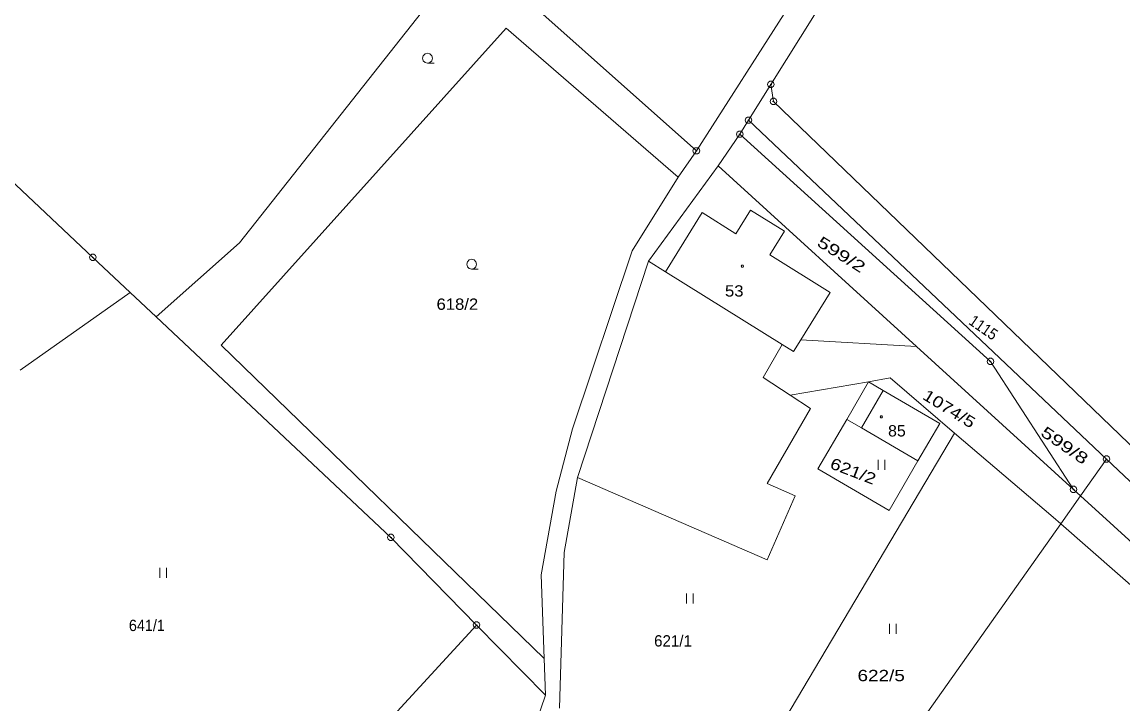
# Model space of a CAD drawing. Extents: x -687390 to -684106, y -954833 to -951648.
# Drawn here: x -687041.5 to -686876.1, y -953119.1 to -953016.7 of the extents above; entities that cross this region are included whole.
import ezdxf
from ezdxf.enums import TextEntityAlignment as Align

# ---------------------------------------------------------------- set-up
doc = ezdxf.new("R2010")
doc.units = 0
doc.header["$LTSCALE"] = 0.68
for name, color, linetype, lineweight in [('1', 7, 'Continuous', 13), ('3', 7, 'Continuous', 13), ('4', 7, 'Continuous', 13), ('5', 7, 'Continuous', 13), ('8', 7, 'Continuous', 13)]:
    doc.layers.add(name, color=color, linetype=linetype, lineweight=lineweight)
doc.layers.add('2', color=7, linetype='Continuous')

msp = doc.modelspace()

# ---------------------------------------------------------------- linework, layer by layer
at = {"layer": '1'}
for p, q in [((-686974.1, -953005.83), (-687008.85, -953049.84)), ((-686940.23, -953036.04), (-686926.22, -953014.19)), ((-687053.63, -953030.68), (-687030.9, -953052.02)), ((-686878.63, -953082.32), (-686932.39, -953031.43)), ((-686936.96, -953038.28), (-686933.71, -953033.53)), ((-686896.06, -953067.66), (-686933.71, -953033.53)), ((-686942.98, -953040), (-686940.23, -953036.04)), ((-687021.38, -953060.97), (-687008.85, -953049.84)), ((-687025.27, -953057.31), (-687030.9, -953052.02)), ((-686949.89, -953051.02), (-686958.82, -953077.75)), ((-687041.8, -953068.98), (-687025.27, -953057.31)), ((-686930.22, -953070.06), (-686927.34, -953065.09)), ((-686927.34, -953065.09), (-686925.64, -953066.16)), ((-686925.64, -953066.16), (-686924.55, -953064.41)), ((-686924.55, -953064.41), (-686907.16, -953065.4)), ((-686883.56, -953086.88), (-686896.06, -953067.66)), ((-686911.13, -953070.13), (-686914.37, -953070.73)), ((-686911.13, -953070.13), (-686901.43, -953078.42)), ((-686926.12, -953072.73), (-686914.37, -953070.73)), ((-686917.64, -953076.35), (-686914.37, -953070.73)), ((-686914.37, -953070.73), (-686912.15, -953072.03)), ((-686912.15, -953072.03), (-686903.67, -953076.99)), ((-686923.09, -953074.71), (-686929.59, -953086)), ((-686921.97, -953083.8), (-686917.64, -953076.35)), ((-686917.64, -953076.35), (-686915.42, -953077.64)), ((-686906.94, -953082.6), (-686903.67, -953076.99)), ((-686958.82, -953077.75), (-686961.29, -953087.14)), ((-686901.43, -953078.42), (-686938.75, -953141.17)), ((-686915.42, -953077.64), (-686906.94, -953082.6)), ((-686886.63, -953091.02), (-686901.43, -953078.42)), ((-686921.97, -953083.8), (-686911.26, -953090.03)), ((-686911.26, -953090.03), (-686906.94, -953082.6)), ((-686878.63, -953082.32), (-686841.73, -953117.26)), ((-686958.07, -953085.06), (-686960.07, -953096.32)), ((-686963.55, -953099.71), (-686961.29, -953087.14)), ((-686925.4, -953087.83), (-686929.59, -953086)), ((-686882.52, -953087.82), (-686883.56, -953086.88)), ((-686848.93, -953118.48), (-686882.52, -953087.82)), ((-686885.49, -953092.02), (-686886.63, -953091.02)), ((-686851.84, -953121.63), (-686885.49, -953092.02)), ((-686986.12, -953094.08), (-686973.25, -953107.24)), ((-686960.79, -953119.7), (-686960.07, -953096.32)), ((-686963.55, -953099.71), (-686963.11, -953112.28))]:
    msp.add_line(p, q, dxfattribs=at)
for points in [[(-686940.23, -953036.04), (-686974.1, -953005.83), (-687015.99, -952968.71), (-687040.42, -952941.36)], [(-686903.84, -952977.29), (-686910.44, -952992.44), (-686915.44, -953004.28), (-686929.03, -953026.05)], [(-686962.91, -953117.79), (-686963.11, -953112.28), (-687011.62, -953065.23), (-686968.83, -953017.58), (-686942.98, -953040), (-686949.89, -953051.02)], [(-686929.03, -953026.05), (-686932.39, -953031.43), (-686933.71, -953033.53)], [(-686929.03, -953026.05), (-686928.66, -953028.62), (-686839.29, -953114.56), (-686828.23, -953122.48), (-686830.67, -953125.93)], [(-686958.07, -953085.06), (-686947.43, -953052.6), (-686936.96, -953038.28)], [(-686883.56, -953086.88), (-686907.16, -953065.4), (-686936.96, -953038.28)], [(-687025.27, -953057.31), (-687021.38, -953060.97), (-686986.12, -953094.08)], [(-686930.22, -953070.06), (-686926.12, -953072.73), (-686923.09, -953074.71)], [(-686927.73, -953151.78), (-686885.49, -953092.02), (-686882.52, -953087.82), (-686878.63, -953082.32)], [(-686958.07, -953085.06), (-686929.59, -953097.45), (-686925.4, -953087.83)], [(-686973.25, -953107.24), (-687008.47, -953145.56), (-686992.5, -953158.87)], [(-686973.25, -953107.24), (-686962.91, -953117.79), (-686967.94, -953132.58)]]:
    msp.add_lwpolyline(points, dxfattribs=at)
at = {"layer": '3'}
for p, q in [((-686912.9, -953082.44), (-686912.9, -953083.94)), ((-686911.9, -953083.94), (-686911.9, -953082.44)), ((-687020.82, -953098.65), (-687020.82, -953100.15)), ((-687019.82, -953100.15), (-687019.82, -953098.65)), ((-686941.72, -953102.52), (-686941.72, -953104.02)), ((-686940.72, -953104.02), (-686940.72, -953102.52)), ((-686911.21, -953107.05), (-686911.21, -953108.55)), ((-686910.21, -953108.55), (-686910.21, -953107.05))]:
    msp.add_line(p, q, dxfattribs=at)
for points in [[(-686980.61, -953022.86), (-686980.99, -953022.76), (-686981.26, -953022.49), (-686981.36, -953022.12), (-686981.26, -953021.75), (-686980.99, -953021.48), (-686980.62, -953021.38), (-686980.25, -953021.48), (-686979.98, -953021.75), (-686979.88, -953022.13), (-686979.98, -953022.51), (-686980.25, -953022.78), (-686980.63, -953022.88), (-686979.63, -953022.88)], [(-686973.99, -953053.79), (-686974.37, -953053.69), (-686974.64, -953053.42), (-686974.74, -953053.05), (-686974.64, -953052.68), (-686974.37, -953052.41), (-686974, -953052.31), (-686973.63, -953052.41), (-686973.36, -953052.68), (-686973.26, -953053.06), (-686973.36, -953053.44), (-686973.63, -953053.71), (-686974.01, -953053.81), (-686973.01, -953053.81)]]:
    msp.add_lwpolyline(points, dxfattribs=at)
at = {"layer": '4'}
for p, q in [((-686939.38, -953045.31), (-686944.89, -953054.18)), ((-686947.43, -953052.6), (-686944.89, -953054.18)), ((-686944.89, -953054.18), (-686927.34, -953065.09)), ((-686924.55, -953064.41), (-686920.13, -953057.31)), ((-686915.42, -953077.64), (-686912.15, -953072.03))]:
    msp.add_line(p, q, dxfattribs=at)
msp.add_lwpolyline([(-686920.13, -953057.31), (-686929.21, -953051.65), (-686926.99, -953048.09), (-686932.08, -953044.91), (-686934.3, -953048.47), (-686939.38, -953045.31)], dxfattribs=at)
at = {"layer": '5'}
for points in [[(-686933.22, -953053.19), (-686933.13, -953053.34), (-686933.22, -953053.49), (-686933.4, -953053.49), (-686933.49, -953053.34), (-686933.4, -953053.19)], [(-686912.35, -953075.81), (-686912.26, -953075.96), (-686912.35, -953076.11), (-686912.53, -953076.11), (-686912.62, -953075.96), (-686912.53, -953075.81)]]:
    msp.add_lwpolyline(points, close=True, dxfattribs=at)
at = {"layer": '8'}
for p, q in [((-686929.15, -953026.05), (-686928.91, -953026.05)), ((-686928.78, -953028.62), (-686928.54, -953028.62)), ((-686932.51, -953031.43), (-686932.27, -953031.43)), ((-686933.83, -953033.53), (-686933.59, -953033.53)), ((-686940.35, -953036.04), (-686940.11, -953036.04)), ((-687031.02, -953052.02), (-687030.78, -953052.02)), ((-686896.18, -953067.66), (-686895.94, -953067.66)), ((-686878.75, -953082.32), (-686878.51, -953082.32)), ((-686883.68, -953086.88), (-686883.44, -953086.88)), ((-686986.24, -953094.08), (-686986, -953094.08)), ((-686973.37, -953107.24), (-686973.13, -953107.24))]:
    msp.add_line(p, q, dxfattribs=at)
for points in [[(-686928.88, -953025.57), (-686928.63, -953025.75), (-686928.53, -953026.04), (-686928.63, -953026.33), (-686928.88, -953026.51), (-686929.19, -953026.51), (-686929.44, -953026.33), (-686929.54, -953026.04), (-686929.44, -953025.75), (-686929.19, -953025.57)], [(-686928.51, -953028.14), (-686928.26, -953028.32), (-686928.16, -953028.61), (-686928.26, -953028.9), (-686928.51, -953029.08), (-686928.82, -953029.08), (-686929.07, -953028.9), (-686929.17, -953028.61), (-686929.07, -953028.32), (-686928.82, -953028.14)], [(-686932.24, -953030.95), (-686931.99, -953031.13), (-686931.89, -953031.42), (-686931.99, -953031.71), (-686932.24, -953031.89), (-686932.55, -953031.89), (-686932.8, -953031.71), (-686932.9, -953031.42), (-686932.8, -953031.13), (-686932.55, -953030.95)], [(-686933.56, -953033.05), (-686933.31, -953033.23), (-686933.21, -953033.52), (-686933.31, -953033.81), (-686933.56, -953033.99), (-686933.87, -953033.99), (-686934.12, -953033.81), (-686934.22, -953033.52), (-686934.12, -953033.23), (-686933.87, -953033.05)], [(-686940.08, -953035.56), (-686939.83, -953035.74), (-686939.73, -953036.03), (-686939.83, -953036.32), (-686940.08, -953036.5), (-686940.39, -953036.5), (-686940.64, -953036.32), (-686940.74, -953036.03), (-686940.64, -953035.74), (-686940.39, -953035.56)], [(-687030.75, -953051.54), (-687030.5, -953051.72), (-687030.4, -953052.01), (-687030.5, -953052.3), (-687030.75, -953052.48), (-687031.06, -953052.48), (-687031.31, -953052.3), (-687031.41, -953052.01), (-687031.31, -953051.72), (-687031.06, -953051.54)], [(-686895.91, -953067.18), (-686895.66, -953067.36), (-686895.56, -953067.65), (-686895.66, -953067.94), (-686895.91, -953068.12), (-686896.22, -953068.12), (-686896.47, -953067.94), (-686896.57, -953067.65), (-686896.47, -953067.36), (-686896.22, -953067.18)], [(-686878.48, -953081.84), (-686878.23, -953082.02), (-686878.13, -953082.31), (-686878.23, -953082.6), (-686878.48, -953082.78), (-686878.79, -953082.78), (-686879.04, -953082.6), (-686879.14, -953082.31), (-686879.04, -953082.02), (-686878.79, -953081.84)], [(-686883.41, -953086.4), (-686883.16, -953086.58), (-686883.06, -953086.87), (-686883.16, -953087.16), (-686883.41, -953087.34), (-686883.72, -953087.34), (-686883.97, -953087.16), (-686884.07, -953086.87), (-686883.97, -953086.58), (-686883.72, -953086.4)], [(-686985.97, -953093.6), (-686985.72, -953093.78), (-686985.62, -953094.07), (-686985.72, -953094.36), (-686985.97, -953094.54), (-686986.28, -953094.54), (-686986.53, -953094.36), (-686986.63, -953094.07), (-686986.53, -953093.78), (-686986.28, -953093.6)], [(-686973.1, -953106.76), (-686972.85, -953106.94), (-686972.75, -953107.23), (-686972.85, -953107.52), (-686973.1, -953107.7), (-686973.41, -953107.7), (-686973.66, -953107.52), (-686973.76, -953107.23), (-686973.66, -953106.94), (-686973.41, -953106.76)]]:
    msp.add_lwpolyline(points, close=True, dxfattribs=at)

# ---------------------------------------------------------------- texts
at = {"layer": '2'}
for s, rotation, width, p in [('599/2', 327.732, 1.4, (-686922.269, -953050.183)), ('1115', 325.268, 0.9, (-686899.455, -953061.957)), ('621/2', 338.962, 1.25, (-686920.304, -953083.646))]:
    msp.add_text(s, height=1.7, rotation=rotation, dxfattribs=dict(at, width=width)).set_placement(p)
for s, width, p in [('53', 1.1, (-686935.935, -953057.91)), ('618/2', 1.1, (-686979.266, -953059.9)), ('85', 1.05, (-686911.435, -953078.92)), ('641/1', 0.95, (-687025.486, -953108.14))]:
    msp.add_text(s, height=1.7, dxfattribs=dict(at, width=width)).set_placement(p)
for s, rotation, width, p in [('1074/5', 328.419, 1.25, (-686902.695, -953075.484)), ('599/8', 325.211, 1.4, (-686885.396, -953080.947))]:
    msp.add_text(s, height=1.7, rotation=rotation, dxfattribs=dict(at, width=width)).set_placement(p, align=Align.CENTER)
msp.add_text('621/1', height=1.7, dxfattribs=at).set_placement((-686946.586, -953110.46))
at = {"layer": '2', "width": 1.25}
msp.add_text('622/5', height=1.7, dxfattribs=at).set_placement((-686912.47, -953115.67), align=Align.CENTER)

doc.saveas('drawing.dxf')
